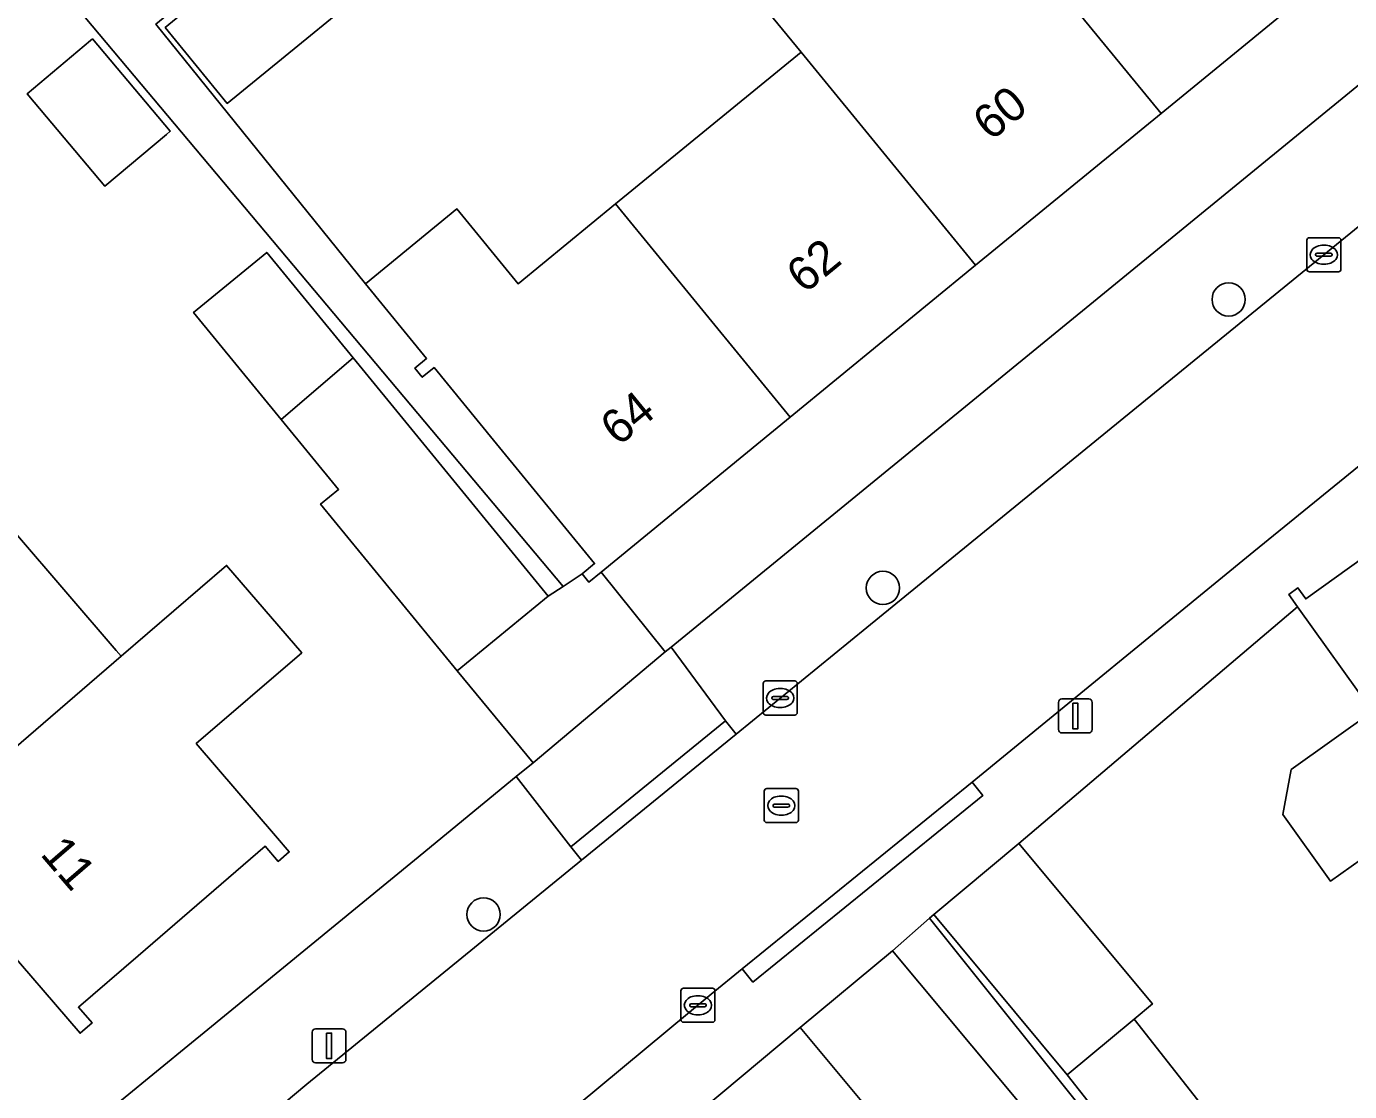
# Model space of a CAD drawing. Extents: x 162523 to 163266, y 381230 to 382050.
# Drawn here: x 162640.34 to 162679.21, y 381836.46 to 381867.74 of the extents above; entities that cross this region are included whole.
import ezdxf

# ---------------------------------------------------------------- set-up
doc = ezdxf.new("R2010")
doc.units = 0
for name, color, linetype in [('IMGEO_Boom', 7, 'Continuous'), ('IMGEO_Erf', 7, 'Continuous'), ('IMGEO_Kolk', 7, 'Continuous'), ('IMGEO_Lichtmast', 7, 'Continuous'), ('IMGEO_Muur', 7, 'Continuous'), ('IMGEO_Pand', 7, 'Continuous'), ('IMGEO_Pand_nummerreeks', 7, 'Continuous'), ('IMGEO_Parkeervlak_open', 7, 'Continuous'), ('IMGEO_Rijbaan_lokaal_open', 7, 'Continuous'), ('IMGEO_Rioolput', 7, 'Continuous'), ('IMGEO_Voetpad_gesloten', 7, 'Continuous'), ('IMGEO_Voetpad_open', 7, 'Continuous')]:
    doc.layers.add(name, color=color, linetype=linetype)

msp = doc.modelspace()

# ---------------------------------------------------------------- linework, layer by layer
at = {"layer": 'IMGEO_Boom'}
for centre in [(162675.658, 381859.719), (162665.504, 381851.247), (162653.773, 381841.66)]:
    msp.add_circle(centre, 0.489, dxfattribs=at)
at = {"layer": 'IMGEO_Erf'}
for points in [[(162693.22, 381907.888), (162678.141, 381895.414), (162666.617, 381886.082), (162657.294, 381878.532), (162652.276, 381874.469), (162654.037, 381872.318), (162651.396, 381870.156), (162651.611, 381869.873), (162646.244, 381865.476), (162644.419, 381867.704), (162649.797, 381872.109), (162649.635, 381872.306), (162644.145, 381867.808), (162650.304, 381860.178), (162652.987, 381862.376), (162654.784, 381860.182), (162657.649, 381862.525), (162663.098, 381866.981), (162661.229, 381869.262), (162666.679, 381873.719), (162666.089, 381874.439), (162671.539, 381878.897), (162673.998, 381875.896), (162679.447, 381880.352)], [(162608.447, 381872.351), (162617.656, 381861.527), (162641.079, 381834.52), (162645.193, 381837.891), (162645.564, 381838.195), (162651.746, 381843.259), (162654.733, 381845.707), (162655.225, 381846.11), (162652.994, 381848.812), (162648.983, 381853.709), (162649.512, 381854.143), (162647.831, 381856.195), (162645.254, 381859.341), (162647.405, 381861.103), (162649.938, 381858.01), (162651.663, 381855.904), (162655.674, 381851.007), (162656.106, 381851.292), (162641.659, 381868.486)], [(162624.758, 381870.581), (162629.348, 381865.247), (162633.94, 381859.912), (162638.532, 381854.575), (162642.976, 381849.413), (162643.125, 381849.24), (162646.224, 381851.908), (162648.431, 381849.344), (162645.33, 381846.676), (162647.663, 381843.965), (162648.065, 381843.499), (162647.74, 381843.22), (162647.361, 381843.661), (162643.626, 381840.446), (162641.872, 381838.937), (162642.27, 381838.474), (162641.918, 381838.171), (162636.961, 381843.931), (162632.368, 381849.268), (162627.776, 381854.603), (162623.185, 381859.939), (162618.592, 381865.275), (162613.633, 381871.038)], [(162679.56, 381843.284), (162678.653, 381842.633), (162677.25, 381844.593), (162677.497, 381845.913), (162679.88, 381847.619), (162677.677, 381850.696), (162669.496, 381843.741), (162673.418, 381839.033), (162672.885, 381838.589), (162677.055, 381833.283), (162675.044, 381831.702), (162670.918, 381836.951), (162666.996, 381841.659), (162666.869, 381841.547), (162677.229, 381828.616), (162679.298, 381830.294)], [(162681.059, 381821.151), (162679.054, 381819.512), (162678.957, 381819.631), (162676.652, 381822.473), (162674.802, 381824.753), (162676.905, 381826.459), (162676.992, 381826.53), (162673.894, 381830.556), (162671.789, 381828.902), (162667.589, 381834.245), (162666.937, 381833.701), (162663.076, 381838.336), (162657.279, 381833.5), (162661.952, 381828.133), (162659.744, 381826.237), (162664.321, 381820.98), (162668.898, 381815.723), (162670.936, 381817.497), (162675.512, 381812.241), (162673.475, 381810.467), (162678.052, 381805.21), (162680.405, 381807.258)]]:
    msp.add_lwpolyline(points, dxfattribs=at)
for points in [[(162705.634, 381887.408), (162708.484, 381889.327), (162706.449, 381892.03), (162706.385, 381891.977), (162700.904, 381887.488), (162695.458, 381883.027), (162690.012, 381878.567), (162684.564, 381874.105), (162679.119, 381869.645), (162673.672, 381865.184), (162668.226, 381860.724), (162662.779, 381856.263), (162657.225, 381851.715), (162659.11, 381849.371), (162659.283, 381849.513)], [(162640.363, 381865.755), (162642.036, 381867.165), (162642.224, 381867.323), (162642.281, 381867.371), (162644.568, 381864.658), (162644.458, 381864.565), (162642.65, 381863.042), (162640.569, 381865.512)]]:
    msp.add_lwpolyline(points, close=True, dxfattribs=at)
at = {"layer": 'IMGEO_Kolk'}
for p, q in [((162677.954, 381860.607), (162677.954, 381861.459)), ((162678.029, 381861.533), (162678.881, 381861.533)), ((162678.442, 381861.313), (162678.467, 381861.313)), ((162678.955, 381861.459), (162678.955, 381860.607)), ((162678.213, 381861.027), (162678.213, 381861.039)), ((162678.651, 381860.99), (162678.253, 381860.99)), ((162678.256, 381861.076), (162678.654, 381861.076)), ((162678.697, 381861.039), (162678.697, 381861.027)), ((162678.881, 381860.533), (162678.029, 381860.533)), ((162678.465, 381860.753), (162678.44, 381860.753)), ((162661.984, 381847.591), (162661.984, 381848.443)), ((162662.059, 381848.517), (162662.911, 381848.517)), ((162662.985, 381848.443), (162662.985, 381847.591)), ((162662.243, 381848.011), (162662.243, 381848.023)), ((162662.286, 381848.06), (162662.684, 381848.06)), ((162662.472, 381848.297), (162662.497, 381848.297)), ((162662.727, 381848.023), (162662.727, 381848.011)), ((162662.681, 381847.974), (162662.283, 381847.974)), ((162662.495, 381847.737), (162662.47, 381847.737)), ((162662.911, 381847.517), (162662.059, 381847.517)), ((162659.643, 381839.494), (162660.495, 381839.494)), ((162659.568, 381838.568), (162659.568, 381839.42)), ((162660.056, 381839.274), (162660.081, 381839.274)), ((162660.569, 381839.42), (162660.569, 381838.568)), ((162659.827, 381838.988), (162659.827, 381839)), ((162660.265, 381838.951), (162659.867, 381838.951)), ((162659.87, 381839.037), (162660.268, 381839.037)), ((162660.079, 381838.714), (162660.054, 381838.714)), ((162660.311, 381839), (162660.311, 381838.988)), ((162660.495, 381838.494), (162659.643, 381838.494))]:
    msp.add_line(p, q, dxfattribs=at)
for points in [[(162677.954, 381860.607), (162677.954, 381861.459)], [(162678.029, 381861.533), (162678.881, 381861.533)], [(162678.955, 381861.459), (162678.955, 381860.607)], [(162678.881, 381860.533), (162678.029, 381860.533)], [(162661.984, 381847.591), (162661.984, 381848.443)], [(162662.059, 381848.517), (162662.911, 381848.517)], [(162662.985, 381848.443), (162662.985, 381847.591)], [(162662.911, 381847.517), (162662.059, 381847.517)], [(162659.643, 381839.494), (162660.495, 381839.494)], [(162659.568, 381838.568), (162659.568, 381839.42)], [(162660.569, 381839.42), (162660.569, 381838.568)], [(162660.495, 381838.494), (162659.643, 381838.494)]]:
    msp.add_lwpolyline(points, dxfattribs=at)
for centre, radius, start, end in [((162678.031, 381861.457), 0.0765, 91.552, 178.448), ((162678.031, 381861.457), 0.0765, 91.552, 178.448), ((162678.879, 381861.457), 0.0765, 1.552, 88.448), ((162678.879, 381861.457), 0.0765, 1.552, 88.448), ((162678.253, 381861.036), 0.0403, 85.8775, 175.7526), ((162678.25, 381861.026), 0.0366, 178.938, 274.7102), ((162678.654, 381861.033), 0.043, 264.8664, 352.4533), ((162678.658, 381861.038), 0.0386, 1.7309, 96.639), ((162678.031, 381860.609), 0.0765, 181.552, 268.448), ((162678.031, 381860.609), 0.0765, 181.552, 268.448), ((162678.879, 381860.609), 0.0765, 271.552, 358.448), ((162678.879, 381860.609), 0.0765, 271.552, 358.448), ((162662.061, 381848.441), 0.0765, 91.552, 178.448), ((162662.061, 381848.441), 0.0765, 91.552, 178.448), ((162662.909, 381848.441), 0.0765, 1.552, 88.448), ((162662.909, 381848.441), 0.0765, 1.552, 88.448), ((162662.283, 381848.02), 0.0403, 85.8775, 175.7526), ((162662.28, 381848.01), 0.0366, 178.938, 274.7102), ((162662.684, 381848.017), 0.043, 264.8664, 352.4533), ((162662.688, 381848.022), 0.0386, 1.7309, 96.639), ((162662.061, 381847.593), 0.0765, 181.552, 268.448), ((162662.061, 381847.593), 0.0765, 181.552, 268.448), ((162662.909, 381847.593), 0.0765, 271.552, 358.448), ((162662.909, 381847.593), 0.0765, 271.552, 358.448), ((162659.645, 381839.418), 0.0765, 91.552, 178.448), ((162659.645, 381839.418), 0.0765, 91.552, 178.448), ((162660.493, 381839.418), 0.0765, 1.552, 88.448), ((162660.493, 381839.418), 0.0765, 1.552, 88.448), ((162659.867, 381838.997), 0.0403, 85.8775, 175.7526), ((162659.864, 381838.987), 0.0366, 178.938, 274.7102), ((162660.268, 381838.994), 0.043, 264.8664, 352.4533), ((162660.272, 381838.999), 0.0386, 1.7309, 96.639), ((162659.645, 381838.57), 0.0765, 181.552, 268.448), ((162659.645, 381838.57), 0.0765, 181.552, 268.448), ((162660.493, 381838.57), 0.0765, 271.552, 358.448), ((162660.493, 381838.57), 0.0765, 271.552, 358.448)]:
    msp.add_arc(centre, radius, start, end, dxfattribs=at)
for centre, major_axis, ratio, start_param, end_param in [((162678.441, 381861.033), (-0.387, 0.002), 0.722429, 4.712389, 7.853982), ((162678.466, 381861.033), (-0.39, 0.002), 0.717154, 1.570796, 4.712389), ((162662.471, 381848.017), (-0.387, 0.002), 0.722429, 4.712389, 7.853982), ((162662.496, 381848.017), (-0.39, 0.002), 0.717154, 1.570796, 4.712389), ((162660.055, 381838.994), (-0.387, 0.002), 0.722429, 4.712389, 7.853982), ((162660.08, 381838.994), (-0.39, 0.002), 0.717154, 1.570796, 4.712389)]:
    msp.add_ellipse(centre, major_axis=major_axis, ratio=ratio, start_param=start_param, end_param=end_param, dxfattribs=at)
at = {"layer": 'IMGEO_Lichtmast'}
for p, q in [((162670.758, 381847.989), (162671.548, 381847.989)), ((162671.548, 381847.989), (162670.758, 381847.989)), ((162670.658, 381847.089), (162670.658, 381847.889)), ((162670.658, 381847.889), (162670.658, 381847.089)), ((162671.648, 381847.889), (162671.648, 381847.089)), ((162671.648, 381847.089), (162671.648, 381847.889)), ((162671.548, 381846.989), (162670.758, 381846.989)), ((162670.758, 381846.989), (162671.548, 381846.989)), ((162648.839, 381838.304), (162649.629, 381838.304)), ((162649.629, 381838.304), (162648.839, 381838.304)), ((162648.739, 381837.404), (162648.739, 381838.204)), ((162648.739, 381838.204), (162648.739, 381837.404)), ((162649.729, 381838.204), (162649.729, 381837.404)), ((162649.729, 381837.404), (162649.729, 381838.204)), ((162649.629, 381837.304), (162648.839, 381837.304)), ((162648.839, 381837.304), (162649.629, 381837.304))]:
    msp.add_line(p, q, dxfattribs=at)
for points in [[(162671.078, 381847.864), (162671.228, 381847.864), (162671.228, 381847.114), (162671.078, 381847.114), (162671.078, 381847.864)], [(162649.159, 381838.179), (162649.309, 381838.179), (162649.309, 381837.429), (162649.159, 381837.429), (162649.159, 381838.179)]]:
    msp.add_lwpolyline(points, dxfattribs=at)
for centre, start, end in [((162670.758, 381847.889), 90, 180), ((162670.758, 381847.889), 90, 180), ((162671.548, 381847.889), 0, 90), ((162671.548, 381847.889), 360, 90), ((162670.758, 381847.089), 180, 270), ((162670.758, 381847.089), 180, 270), ((162671.548, 381847.089), 270, 0), ((162671.548, 381847.089), 270, 0), ((162648.839, 381838.204), 90, 180), ((162648.839, 381838.204), 90, 180), ((162649.629, 381838.204), 0, 90), ((162649.629, 381838.204), 360, 90), ((162648.839, 381837.404), 180, 270), ((162648.839, 381837.404), 180, 270), ((162649.629, 381837.404), 270, 0), ((162649.629, 381837.404), 270, 0)]:
    msp.add_arc(centre, 0.1, start, end, dxfattribs=at)
at = {"layer": 'IMGEO_Muur'}
for points in [[(162669.496, 381843.741), (162677.677, 381850.696)], [(162655.225, 381846.11), (162654.733, 381845.707)], [(162654.733, 381845.707), (162651.746, 381843.259)], [(162651.746, 381843.259), (162645.564, 381838.195)], [(162663.076, 381838.336), (162657.279, 381833.5)], [(162645.564, 381838.195), (162645.193, 381837.891)]]:
    msp.add_lwpolyline(points, dxfattribs=at)
at = {"layer": 'IMGEO_Pand'}
for points in [[(162673.998, 381875.896), (162671.539, 381878.897), (162666.089, 381874.439), (162666.679, 381873.719), (162668.548, 381871.438), (162673.672, 381865.184), (162679.119, 381869.645)], [(162668.548, 381871.438), (162666.679, 381873.719), (162661.229, 381869.262), (162663.098, 381866.981), (162668.226, 381860.724), (162673.672, 381865.184)], [(162651.396, 381870.156), (162649.797, 381872.109), (162644.419, 381867.704), (162646.244, 381865.476), (162651.611, 381869.873)], [(162642.036, 381867.165), (162640.363, 381865.755), (162640.569, 381865.512), (162642.65, 381863.042), (162644.458, 381864.565), (162644.568, 381864.658), (162642.281, 381867.371), (162642.224, 381867.323)], [(162657.649, 381862.525), (162662.779, 381856.263), (162668.226, 381860.724), (162663.098, 381866.981)], [(162650.304, 381860.178), (162652.1, 381857.986), (162651.753, 381857.703), (162651.972, 381857.435), (162652.318, 381857.719), (162654.064, 381855.588), (162657.033, 381851.963), (162656.664, 381851.661), (162656.863, 381851.418), (162657.225, 381851.715), (162662.779, 381856.263), (162657.649, 381862.525), (162654.784, 381860.182), (162652.987, 381862.376)], [(162647.831, 381856.195), (162649.938, 381858.01), (162647.405, 381861.103), (162645.254, 381859.341)], [(162647.831, 381856.195), (162649.512, 381854.143), (162648.983, 381853.709), (162652.994, 381848.812), (162655.674, 381851.007), (162651.663, 381855.904), (162649.938, 381858.01)], [(162684.204, 381855.513), (162684.019, 381855.771), (162683.733, 381855.567), (162683.96, 381855.25), (162677.922, 381850.928), (162677.693, 381851.248), (162677.421, 381851.053), (162677.677, 381850.696), (162679.88, 381847.619), (162677.497, 381845.913), (162677.25, 381844.593), (162678.653, 381842.633), (162679.56, 381843.284), (162681.822, 381844.906), (162688.419, 381849.626)], [(162638.532, 381854.575), (162632.368, 381849.268), (162636.961, 381843.931), (162643.125, 381849.24), (162642.976, 381849.413)], [(162647.663, 381843.965), (162645.33, 381846.676), (162648.431, 381849.344), (162646.224, 381851.908), (162643.125, 381849.24), (162636.961, 381843.931), (162641.918, 381838.171), (162642.27, 381838.474), (162641.872, 381838.937), (162643.626, 381840.446), (162647.361, 381843.661), (162647.74, 381843.22), (162648.065, 381843.499)], [(162669.496, 381843.741), (162666.996, 381841.659), (162670.918, 381836.951), (162672.885, 381838.589), (162673.418, 381839.033)], [(162665.786, 381840.593), (162663.076, 381838.336), (162666.937, 381833.701), (162667.589, 381834.245), (162669.647, 381835.959)], [(162672.885, 381838.589), (162670.918, 381836.951), (162675.044, 381831.702), (162677.055, 381833.283)]]:
    msp.add_lwpolyline(points, close=True, dxfattribs=at)
at = {"layer": 'IMGEO_Parkeervlak_open'}
msp.add_lwpolyline([(162659.11, 381849.371), (162657.225, 381851.715), (162656.863, 381851.418), (162656.664, 381851.661), (162656.106, 381851.292), (162655.674, 381851.007), (162652.994, 381848.812), (162655.225, 381846.11)], close=True, dxfattribs=at)
at = {"layer": 'IMGEO_Rijbaan_lokaal_open'}
for points in [[(162695.216, 381867.785), (162698.457, 381870.411), (162694.996, 381874.59), (162688.855, 381869.619), (162681.316, 381863.363), (162672.848, 381856.46), (162665.027, 381850.088), (162661.191, 381846.959), (162656.652, 381843.257), (162653.131, 381840.384), (162648.579, 381836.677), (162642.953, 381831.956), (162646.101, 381827.394), (162660.46, 381839.32), (162661.37, 381840.059), (162668.127, 381845.543), (162676.395, 381852.319)], [(162676.395, 381852.319), (162682.745, 381857.472)]]:
    msp.add_lwpolyline(points, dxfattribs=at)
at = {"layer": 'IMGEO_Rioolput'}
for p, q in [((162662.017, 381844.431), (162662.017, 381845.283)), ((162662.092, 381845.357), (162662.944, 381845.357)), ((162663.018, 381845.283), (162663.018, 381844.431)), ((162662.319, 381844.9), (162662.717, 381844.9)), ((162662.505, 381845.137), (162662.53, 381845.137)), ((162662.276, 381844.851), (162662.276, 381844.863)), ((162662.714, 381844.814), (162662.316, 381844.814)), ((162662.528, 381844.577), (162662.503, 381844.577)), ((162662.76, 381844.863), (162662.76, 381844.851)), ((162662.944, 381844.357), (162662.092, 381844.357))]:
    msp.add_line(p, q, dxfattribs=at)
for points in [[(162662.017, 381844.431), (162662.017, 381845.283)], [(162662.092, 381845.357), (162662.944, 381845.357)], [(162663.018, 381845.283), (162663.018, 381844.431)], [(162662.944, 381844.357), (162662.092, 381844.357)]]:
    msp.add_lwpolyline(points, dxfattribs=at)
for centre, radius, start, end in [((162662.094, 381845.281), 0.0765, 91.552, 178.448), ((162662.094, 381845.281), 0.0765, 91.552, 178.448), ((162662.942, 381845.281), 0.0765, 1.552, 88.448), ((162662.942, 381845.281), 0.0765, 1.552, 88.448), ((162662.316, 381844.86), 0.0403, 85.8775, 175.7526), ((162662.721, 381844.862), 0.0386, 1.7309, 96.639), ((162662.313, 381844.85), 0.0366, 178.938, 274.7102), ((162662.717, 381844.857), 0.043, 264.8664, 352.4533), ((162662.094, 381844.433), 0.0765, 181.552, 268.448), ((162662.094, 381844.433), 0.0765, 181.552, 268.448), ((162662.942, 381844.433), 0.0765, 271.552, 358.448), ((162662.942, 381844.433), 0.0765, 271.552, 358.448)]:
    msp.add_arc(centre, radius, start, end, dxfattribs=at)
for centre, major_axis, ratio, start_param, end_param in [((162662.504, 381844.857), (-0.387, 0.002), 0.722429, 4.712389, 7.853982), ((162662.529, 381844.857), (-0.39, 0.002), 0.717154, 1.570796, 4.712389)]:
    msp.add_ellipse(centre, major_axis=major_axis, ratio=ratio, start_param=start_param, end_param=end_param, dxfattribs=at)
at = {"layer": 'IMGEO_Voetpad_gesloten'}
msp.add_lwpolyline([(162705.634, 381887.408), (162659.283, 381849.513), (162660.875, 381847.345), (162661.191, 381846.959), (162665.027, 381850.088), (162672.848, 381856.46), (162681.316, 381863.363)], dxfattribs=at)
at = {"layer": 'IMGEO_Voetpad_open'}
for points in [[(162641.659, 381868.486), (162656.106, 381851.292), (162656.664, 381851.661), (162657.033, 381851.963), (162654.064, 381855.588), (162652.318, 381857.719), (162651.972, 381857.435), (162651.753, 381857.703), (162652.1, 381857.986), (162650.304, 381860.178), (162644.145, 381867.808)], [(162663.076, 381838.336), (162665.786, 381840.593), (162666.869, 381841.547), (162666.996, 381841.659), (162669.496, 381843.741), (162677.677, 381850.696), (162677.421, 381851.053), (162677.693, 381851.248), (162677.922, 381850.928), (162683.96, 381855.25), (162683.733, 381855.567), (162684.019, 381855.771), (162684.204, 381855.513), (162685.191, 381856.189), (162687.52, 381857.934)], [(162682.745, 381857.472), (162676.395, 381852.319), (162668.127, 381845.543), (162668.442, 381845.156), (162661.685, 381839.672), (162661.37, 381840.059), (162660.46, 381839.32), (162646.101, 381827.394), (162646.757, 381824.316), (162648.917, 381826.314), (162648.679, 381826.587), (162648.928, 381826.805), (162649.184, 381826.51), (162654.779, 381831.382), (162654.506, 381831.695), (162654.782, 381831.936), (162655.084, 381831.589), (162657.279, 381833.5), (162663.076, 381838.336)], [(162679.299, 381825.961), (162677.13, 381828.535), (162677.229, 381828.616), (162666.869, 381841.547), (162665.786, 381840.593), (162669.647, 381835.959), (162673.894, 381830.556), (162676.992, 381826.53), (162676.905, 381826.459), (162678.696, 381824.251), (162681.155, 381821.22)]]:
    msp.add_lwpolyline(points, dxfattribs=at)
for points in [[(162654.733, 381845.707), (162656.336, 381843.643), (162660.875, 381847.345), (162659.283, 381849.513), (162659.11, 381849.371), (162655.225, 381846.11)], [(162660.875, 381847.345), (162656.336, 381843.643), (162656.652, 381843.257), (162661.191, 381846.959)], [(162653.131, 381840.384), (162656.652, 381843.257), (162656.336, 381843.643), (162654.733, 381845.707), (162651.746, 381843.259), (162645.564, 381838.195), (162645.193, 381837.891), (162641.079, 381834.52), (162642.953, 381831.956), (162648.579, 381836.677)], [(162661.37, 381840.059), (162661.685, 381839.672), (162668.442, 381845.156), (162668.127, 381845.543)]]:
    msp.add_lwpolyline(points, close=True, dxfattribs=at)

# ---------------------------------------------------------------- texts
at = {"layer": 'IMGEO_Pand_nummerreeks'}
for s, rotation, p in [('60', 39.3164, (162668.673, 381864.347)), ('62', 39.3173, (162663.198, 381859.864)), ('64', 39.3164, (162657.731, 381855.386)), ('11', 310.7142, (162640.725, 381843.42))]:
    msp.add_text(s, height=1, rotation=rotation, dxfattribs=at).set_placement(p)

doc.saveas('drawing.dxf')
